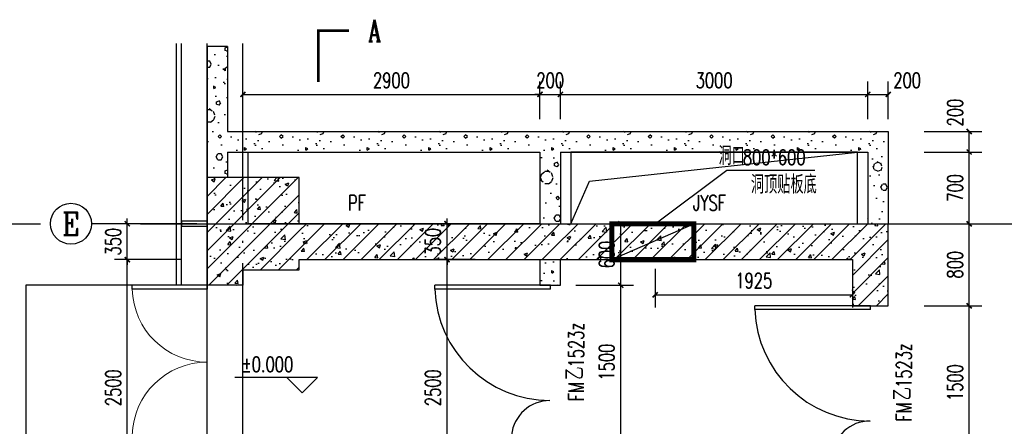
# Model space of a CAD drawing. Extents: x 797781 to 1255204, y 21234 to 1024248.
# Tile 775 of 1056: x 1166793 to 1176406, y 513543 to 517510. Entities that reach past the tile are written whole.
import ezdxf
from ezdxf.enums import TextEntityAlignment as Align

# ---------------------------------------------------------------- set-up
doc = ezdxf.new("R2010")
doc.units = 0
doc.header["$LTSCALE"] = 1000
doc.header["$MEASUREMENT"] = 0
doc.linetypes.add('230303生产综合楼-平面图_t8$0$DOTE', pattern=[2.42, 2, -0.2, 0.02, -0.2])
for name, color, linetype in [('230303生产综合楼-平面图_t8$0$3T_WOOD', 21, 'Continuous'), ('230303生产综合楼-平面图_t8$0$AXIS', 3, 'Continuous'), ('230303生产综合楼-平面图_t8$0$AXIS_TEXT', 7, 'Continuous'), ('230303生产综合楼-平面图_t8$0$COLUMN', 40, 'Continuous'), ('230303生产综合楼-平面图_t8$0$CURTWALL', 4, 'Continuous'), ('230303生产综合楼-平面图_t8$0$DIM_ELEV', 3, 'Continuous'), ('230303生产综合楼-平面图_t8$0$DIM_LEAD', 3, 'Continuous'), ('230303生产综合楼-平面图_t8$0$DIM_SYMB', 3, 'Continuous'), ('230303生产综合楼-平面图_t8$0$DOOR_FIRE', 4, 'Continuous'), ('230303生产综合楼-平面图_t8$0$DOOR_FIRE_TEXT', 7, 'Continuous'), ('230303生产综合楼-平面图_t8$0$DOTE', 1, '230303生产综合楼-平面图_t8$0$DOTE'), ('230303生产综合楼-平面图_t8$0$H-楼板留洞', 6, 'Continuous'), ('230303生产综合楼-平面图_t8$0$PUB_DIM', 3, 'Continuous'), ('230303生产综合楼-平面图_t8$0$PUB_HATCH', 8, 'Continuous'), ('230303生产综合楼-平面图_t8$0$PUB_TEXT', 7, 'Continuous'), ('230303生产综合楼-平面图_t8$0$WALL', 40, 'Continuous'), ('230303生产综合楼-平面图_t8$0$WINDOW', 4, 'Continuous'), ('230303生产综合楼-平面图_t8$0$条件', 7, 'Continuous'), ('230303生产综合楼-平面图_t8$0$板洞', 6, 'Continuous'), ('230303生产综合楼-平面图_t8$0$水管', 4, 'Continuous'), ('230303生产综合楼-平面图_t8$0$通风', 7, 'Continuous'), ('AXIS_TEXT', 7, 'Continuous')]:
    doc.layers.add(name, color=color, linetype=linetype)
doc.styles.add('230303生产综合楼-平面图_t8$0$_TCH_AXIS', font='COMPLEX', dxfattribs={"bigfont": 'GBCBIG'})
doc.styles.add('230303生产综合楼-平面图_t8$0$_TCH_DIM', font='SIMPLEX', dxfattribs={"bigfont": 'GBCBIG'})
doc.styles.add('230303生产综合楼-平面图_T8$0$_TCH_DIM_T3', font='SIMPLEX', dxfattribs={"width": 0.705882, "bigfont": 'GBCBIG'})
doc.styles.add('230303生产综合楼-平面图_t8$0$_TCH_LABEL', font='COMPLEX', dxfattribs={"bigfont": 'GBCBIG'})
doc.styles.add('230303生产综合楼-平面图_t8$0$_TCH_WINDOW', font='SIMPLEX', dxfattribs={"height": 3.5, "bigfont": 'GBCBIG'})
doc.styles.add('COMPLEX', font='COMPLEX')
doc.dimstyles.new('230303生产综合楼-平面图_T8$0$_TCH_ARCH&&50', dxfattribs={"dimtxt": 148.75, "dimasz": 50, "dimexe": 125, "dimexo": 150, "dimgap": 63.125, "dimtad": 1, "dimdec": 0, "dimzin": 0, "dimdsep": 46, "dimtxsty": '230303生产综合楼-平面图_T8$0$_TCH_DIM_T3', "dimblk": '230303生产综合楼-平面图_t8$0$_ArchTick', "dimcen": 0.09, "dimclrt": 7, "dimazin": 2, "dimtfac": 1, "dimtdec": 0, "dimtix": 1, "dimtmove": 2, "dimatfit": 3, "dimfxl": 1, "dimtolj": 1, "dimtzin": 0, "dimarcsym": 0})
pattern_1 = [(0, (177, -183), (300, 600), [0, -600]), (0, (-174, -264), (300, 600), [0, -600]), (0, (21, -270), (300, 600), [0, -600]), (0, (234, -93), (300, 600), [0, -600]), (0, (-15, -300), (300, 600), [0, -600]), (0, (294, 285), (300, 600), [0, -600]), (0, (111, 237), (300, 600), [0, -600]), (0, (207, 162), (300, 600), [0, -600]), (0, (-282, 150), (300, 600), [0, -600]), (0, (12, 123), (300, 600), [0, -600]), (0, (-102, -30), (300, 600), [0, -600]), (0, (-96, -255), (300, 600), [0, -600]), (0, (129, -279), (300, 600), [0, -600]), (0, (294, -15), (300, 600), [0, -600]), (0, (-267, -108), (300, 600), [0, -600]), (0, (-216, -6), (300, 600), [0, -600]), (0, (18, -48), (300, 600), [0, -600]), (0, (-66, -135), (300, 600), [0, -600]), (0, (-114, 63), (300, 600), [0, -600]), (0, (-39, 288), (300, 600), [0, -600]), (0, (-243, -234), (300, 600), [0, -600]), (0, (87, 165), (300, 600), [0, -600]), (0, (-192, 174), (300, 600), [0, -600]), (0, (-240, 252), (300, 600), [0, -600]), (130.601294, (257.143, 97.143), (-1499.9999834, 1800.0000079), [26.34155, -11037.111]), (18.434949, (214.29, 108.57), (1499.9999945, 599.9999956), [27.10524, -3767.6279]), (90, (214.3, 82.86), (300, 600), [25.71428, -1174.28565]), (161.565051, (240, 74.29), (-1500.0000076, 599.999955), [27.10524, -3767.6279]), (53.130102, (240, 74.29), (300.000001, 600), [28.57143, -2971.4285]), (135, (262.86, -231.43), (-300.000036, 599.99996), [24.24366, -1672.8126]), (45, (228.57, -231.43), (299.999998, 599.999998), [24.24366, -1672.8126]), (135, (245.71, -248.57), (-300.000036, 599.99996), [24.24366, -1672.8126]), (45, (245.71, -248.57), (299.999998, 599.999998), [24.24366, -1672.8126]), (116.56505, (-25.7, 171.43), (-5e-05, 1199.99997), [31.94383, -638.8765]), (180, (-40, 200), (-300, 600), [34.28572, -565.71425]), (63.43495, (-88.57, 171.43), (3e-06, 1200), [31.94383, -638.8765]), (116.56505, (-74.3, 142.86), (-5e-05, 1199.99997), [31.94383, -638.8765]), (0, (-74.3, 142.86), (300, 600), [34.28572, -565.71425]), (63.43495, (-40, 142.86), (3e-06, 1200), [31.94383, -638.8765]), (107.102728, (200, -31.429), (-899.9999656, 3000.00000484), [38.86135, -16282.9025]), (143.972626, (188.57, 5.714), (-5699.9999277, 4199.9999952), [38.86135, -8122.02]), (180, (157.14, 28.6), (-300, 600), [37.14286, -562.8571]), (36.0273733, (88.57, 5.714), (5699.9999579, 4199.9999547), [38.86135, -8122.02]), (71.565051, (77.14, -28.57), (900.0000046, 2999.999995), [36.14032, -3758.5928]), (107.102728, (88.571, -65.714), (-899.9999656, 3000.00000484), [38.86135, -16282.9025]), (143.972626, (120, -88.57), (-5699.9999277, 4199.9999952), [38.86135, -8122.02]), (0, (120, -88.6), (300, 600), [37.14286, -562.8571]), (36.0273733, (157.143, -88.57), (5699.9999579, 4199.9999547), [38.86135, -8122.02]), (71.565051, (188.57, -65.71), (900.0000046, 2999.999995), [36.14032, -3758.5928]), (150.255118, (205.714, 248.57), (-900.000002, 599.9999926), [23.03502, -4814.3196]), (90, (185.7, 237.14), (300, 600), [22.85714, -1177.14275]), (29.744881, (185.714, 237.14), (900.0000005, 599.999997), [23.03502, -4814.3196]), (116.56505, (65.7, -177.14), (-5e-05, 1199.99997), [31.94383, -638.8765]), (168.690067, (51.43, -148.57), (-2700.000002, 599.999985), [29.13725, -6089.6855]), (41.185925, (0, -162.857), (7499.99995456, 6599.9999423), [30.37184, -12725.802]), (90, (0, -191.43), (300, 600), [28.57143, -1171.4285]), (138.814074, (22.857, -211.429), (-7499.9998667, 6600.00004204), [30.37184, -12725.802]), (16.6992442, (22.857, -211.429), (9899.9999255, 2999.9999686), [29.82945, -12498.5375]), (60.945396, (51.43, -202.857), (299.9999992, 599.9999947), [29.41609, -12325.3395]), (109.983106, (-185.714, 74.286), (-1500.00000565, 4199.9999889), [33.442, -14012.1975]), (155.556045, (-197.143, 105.714), (-3900.00001487, 1799.9999626), [34.52299, -14465.1315]), (24.4439547, (-260, 105.714), (3900.00000195, 1799.99999134), [34.52299, -14465.1315]), (70.0168934, (-271.429, 74.286), (1500.0000045, 4199.9999896), [33.442, -14012.1975]), (109.983106, (-260, 42.857), (-1500.00000565, 4199.9999889), [33.442, -14012.1975]), (160.016893, (-228.57, 31.43), (-1500.0000009, 599.9999727), [33.442, -6989.3775]), (19.9831065, (-228.57, 31.43), (1499.9999918, 599.999999), [33.442, -6989.3775]), (70.0168934, (-197.143, 42.857), (1500.0000045, 4199.9999896), [33.442, -14012.1975]), (122.005383, (37.14, 20), (-300.0000403, 599.9999694), [26.95423, -5633.434]), (18.434949, (-2.86, 34.29), (1499.9999945, 599.9999956), [27.10524, -3767.6279]), (90, (-2.86, 8.57), (300, 600), [25.71428, -1174.28565]), (161.565051, (22.86, 0), (-1500.0000076, 599.999955), [27.10524, -3767.6279]), (54.4623222, (22.857, 0), (2099.999997, 2999.9999955), [24.57807, -10298.2115]), (116.56505, (-137.14, -125.7), (-5e-05, 1199.99997), [31.94383, -638.8765]), (180, (-151.4, -97.14), (-300, 600), [31.42857, -568.5714]), (59.0362434, (-200, -125.714), (300.000001, 599.999997), [33.31973, -6963.822]), (120.963756, (-182.857, -154.286), (-300.000041, 599.9999724), [33.31973, -6963.822]), (0, (-182.86, -154.3), (300, 600), [31.42857, -568.5714]), (63.43495, (-151.43, -154.3), (3e-06, 1200), [31.94383, -638.8765])]
pattern_2 = [(45, (0, 0), (-88.388348, 88.388348), []), (50, (0, 0), (358.63009, -31.37607), [37.5, -412.5]), (355, (0, 0), (-69.37567, 376.09607), [30, -330]), (100.4514, (29.9, -2.6), (289.25469, 344.71977), [31.8701, -350.57106]), (46.1842, (0, 100), (533.62052, -82.7595), [56.25, -618.75]), (96.6356, (44.47, 93.1), (467.33135, 487.05894), [47.80514, -525.8565]), (351.1842, (0, 100), (467.33097, 487.0593), [45, -495]), (21, (50, 75), (298.453526, -201.309445), [37.5, -412.5]), (326, (50, 75), (121.65767, 362.57502), [30, -330]), (71.4514, (74.87, 58.22), (420.11131, 161.26525), [31.8701, -350.57106]), (37.5, (0, 0), (6.079928, 166.446927), [0, -326, 0, -335, 0, -331.25]), (7.5, (0, 0), (131.534769, 197.205856), [0, -191, 0, -318.5, 0, -126.25]), (327.5, (-111.5, 0), (266.911218, -11.277436), [0, -125, 0, -390, 0, -517.5]), (317.5, (-161.5, 0), (291.593085, 50.05249), [0, -162.5, 0, -259, 0, -367.5])]

# ---------------------------------------------------------------- blocks, each defined once
blk = doc.blocks.new('230303生产综合楼-平面图_t8$0$212')
at = {"layer": '230303生产综合楼-平面图_t8$0$3T_WOOD'}
for points in [[(593636.3, -21428.8), (593636.3, -21478.8), (593886.3, -21478.8), (593886.3, -21428.8)], [(593636.3, -23528.8), (593636.3, -23578.8), (593886.3, -23578.8), (593886.3, -23528.8)], [(593636.3, -25628.8), (593636.3, -25678.8), (593886.3, -25678.8), (593886.3, -25628.8)], [(593636.3, -27728.8), (593636.3, -27778.8), (593886.3, -27778.8), (593886.3, -27728.8)], [(593636.3, -29828.8), (593636.3, -29878.8), (593886.3, -29878.8), (593886.3, -29828.8)]]:
    blk.add_lwpolyline(points, close=True, dxfattribs=at)
for points in [[(593636.3, -21453.8), (593586.3, -21453.8)], [(593636.3, -21453.8), (593586.3, -21453.8)], [(593636.3, -23553.8), (593586.3, -23553.8)], [(593636.3, -23553.8), (593586.3, -23553.8)], [(593636.3, -25653.8), (593586.3, -25653.8)], [(593636.3, -25653.8), (593586.3, -25653.8)], [(593636.3, -27753.8), (593586.3, -27753.8)], [(593636.3, -29853.8), (593586.3, -29853.8)], [(593636.3, -29853.8), (593586.3, -29853.8)]]:
    blk.add_lwpolyline(points, dxfattribs=at)
blk = doc.blocks.new('230303生产综合楼-平面图_t8$0$_ArchTick')
at = {"color": 0, "linetype": 'ByBlock', "const_width": 0.3}
blk.add_lwpolyline([(-0.5, -0.5), (0.5, 0.5)], dxfattribs=at)
blk = doc.blocks.new('*D3342')
at = {"layer": '230303生产综合楼-平面图_t8$0$PUB_DIM', "color": 0, "lineweight": -2, "transparency": 16777216}
for p, q in [((1172997.4, 515079.5), (1172997.4, 514701.2)), ((1174922.7, 515079.5), (1174922.7, 514701.2)), ((1172997.4, 514826.2), (1174922.7, 514826.2))]:
    blk.add_line(p, q, dxfattribs=at)
at = {"layer": 'Defpoints', "color": 0, "transparency": 16777216}
for p in [(1172997.4, 515229.5), (1174922.7, 515229.5), (1174922.7, 514826.2)]:
    blk.add_point(p, dxfattribs=at)
at = {"layer": '230303生产综合楼-平面图_t8$0$PUB_DIM', "color": 0, "lineweight": -2, "transparency": 16777216, "xscale": 50, "yscale": 50, "zscale": 50, "rotation": 180}
blk.add_blockref('230303生产综合楼-平面图_t8$0$_ArchTick', (1172997.4, 514826.2), dxfattribs=at)
at = {"layer": '230303生产综合楼-平面图_t8$0$PUB_DIM', "color": 0, "lineweight": -2, "transparency": 16777216, "xscale": 50, "yscale": 50, "zscale": 50}
blk.add_blockref('230303生产综合楼-平面图_t8$0$_ArchTick', (1174922.7, 514826.2), dxfattribs=at)
at = {"layer": '230303生产综合楼-平面图_t8$0$PUB_DIM', "color": 7, "transparency": 16777216, "insert": (1173960, 514963.7), "char_height": 148.75, "attachment_point": 5, "style": '230303生产综合楼-平面图_T8$0$_TCH_DIM_T3'}
blk.add_mtext('\\A1;1925', dxfattribs=at)
blk = doc.blocks.new('*D3406')
at = {"layer": '230303生产综合楼-平面图_t8$0$PUB_DIM', "color": 0, "lineweight": -2, "transparency": 16777216}
for p, q in [((1175072.7, 516539.7), (1175072.7, 516905.9)), ((1175272.7, 516539.7), (1175272.7, 516905.9)), ((1175072.7, 516780.9), (1175272.7, 516780.9))]:
    blk.add_line(p, q, dxfattribs=at)
at = {"layer": 'Defpoints', "color": 0, "transparency": 16777216}
for p in [(1175272.7, 516780.9), (1175072.7, 516389.7), (1175272.7, 516389.7)]:
    blk.add_point(p, dxfattribs=at)
at = {"layer": '230303生产综合楼-平面图_t8$0$PUB_DIM', "color": 0, "lineweight": -2, "transparency": 16777216, "xscale": 50, "yscale": 50, "zscale": 50, "rotation": 180}
blk.add_blockref('230303生产综合楼-平面图_t8$0$_ArchTick', (1175072.7, 516780.9), dxfattribs=at)
at = {"layer": '230303生产综合楼-平面图_t8$0$PUB_DIM', "color": 0, "lineweight": -2, "transparency": 16777216, "xscale": 50, "yscale": 50, "zscale": 50}
blk.add_blockref('230303生产综合楼-平面图_t8$0$_ArchTick', (1175272.7, 516780.9), dxfattribs=at)
at = {"layer": '230303生产综合楼-平面图_t8$0$PUB_DIM', "color": 7, "transparency": 16777216, "insert": (1175457.7, 516918.4), "char_height": 148.75, "attachment_point": 5, "style": '230303生产综合楼-平面图_T8$0$_TCH_DIM_T3'}
blk.add_mtext('\\A1;200', dxfattribs=at)
blk = doc.blocks.new('*D3407')
at = {"layer": '230303生产综合楼-平面图_t8$0$PUB_DIM', "color": 0, "lineweight": -2, "transparency": 16777216}
for p, q in [((1172072.7, 516539.7), (1172072.7, 516905.9)), ((1175072.7, 516539.7), (1175072.7, 516905.9)), ((1172072.7, 516780.9), (1175072.7, 516780.9))]:
    blk.add_line(p, q, dxfattribs=at)
at = {"layer": 'Defpoints', "color": 0, "transparency": 16777216}
for p in [(1175072.7, 516780.9), (1172072.7, 516389.7), (1175072.7, 516389.7)]:
    blk.add_point(p, dxfattribs=at)
at = {"layer": '230303生产综合楼-平面图_t8$0$PUB_DIM', "color": 0, "lineweight": -2, "transparency": 16777216, "xscale": 50, "yscale": 50, "zscale": 50, "rotation": 180}
blk.add_blockref('230303生产综合楼-平面图_t8$0$_ArchTick', (1172072.7, 516780.9), dxfattribs=at)
at = {"layer": '230303生产综合楼-平面图_t8$0$PUB_DIM', "color": 0, "lineweight": -2, "transparency": 16777216, "xscale": 50, "yscale": 50, "zscale": 50}
blk.add_blockref('230303生产综合楼-平面图_t8$0$_ArchTick', (1175072.7, 516780.9), dxfattribs=at)
at = {"layer": '230303生产综合楼-平面图_t8$0$PUB_DIM', "color": 7, "transparency": 16777216, "insert": (1173572.7, 516918.4), "char_height": 148.75, "attachment_point": 5, "style": '230303生产综合楼-平面图_T8$0$_TCH_DIM_T3'}
blk.add_mtext('\\A1;3000', dxfattribs=at)
blk = doc.blocks.new('*D3408')
at = {"layer": '230303生产综合楼-平面图_t8$0$PUB_DIM', "color": 0, "lineweight": -2, "transparency": 16777216}
for p, q in [((1171872.7, 516539.7), (1171872.7, 516905.9)), ((1172072.7, 516539.7), (1172072.7, 516905.9)), ((1171872.7, 516780.9), (1171822.7, 516780.9)), ((1171872.7, 516780.9), (1172072.7, 516780.9)), ((1172072.7, 516780.9), (1172122.7, 516780.9))]:
    blk.add_line(p, q, dxfattribs=at)
at = {"layer": 'Defpoints', "color": 0, "transparency": 16777216}
for p in [(1172072.7, 516780.9), (1171872.7, 516389.7), (1172072.7, 516389.7)]:
    blk.add_point(p, dxfattribs=at)
at = {"layer": '230303生产综合楼-平面图_t8$0$PUB_DIM', "color": 0, "lineweight": -2, "transparency": 16777216, "xscale": 50, "yscale": 50, "zscale": 50}
blk.add_blockref('230303生产综合楼-平面图_t8$0$_ArchTick', (1171872.7, 516780.9), dxfattribs=at)
at = {"layer": '230303生产综合楼-平面图_t8$0$PUB_DIM', "color": 0, "lineweight": -2, "transparency": 16777216, "xscale": 50, "yscale": 50, "zscale": 50, "rotation": 180}
blk.add_blockref('230303生产综合楼-平面图_t8$0$_ArchTick', (1172072.7, 516780.9), dxfattribs=at)
at = {"layer": '230303生产综合楼-平面图_t8$0$PUB_DIM', "color": 7, "transparency": 16777216, "insert": (1171972.7, 516918.4), "char_height": 148.75, "attachment_point": 5, "style": '230303生产综合楼-平面图_T8$0$_TCH_DIM_T3'}
blk.add_mtext('\\A1;200', dxfattribs=at)
blk = doc.blocks.new('*D3409')
at = {"layer": '230303生产综合楼-平面图_t8$0$PUB_DIM', "color": 0, "lineweight": -2, "transparency": 16777216}
for p, q in [((1168972.7, 516539.7), (1168972.7, 516905.9)), ((1171872.7, 516539.7), (1171872.7, 516905.9)), ((1168972.7, 516780.9), (1171872.7, 516780.9))]:
    blk.add_line(p, q, dxfattribs=at)
at = {"layer": 'Defpoints', "color": 0, "transparency": 16777216}
for p in [(1171872.7, 516780.9), (1168972.7, 516389.7), (1171872.7, 516389.7)]:
    blk.add_point(p, dxfattribs=at)
at = {"layer": '230303生产综合楼-平面图_t8$0$PUB_DIM', "color": 0, "lineweight": -2, "transparency": 16777216, "xscale": 50, "yscale": 50, "zscale": 50, "rotation": 180}
blk.add_blockref('230303生产综合楼-平面图_t8$0$_ArchTick', (1168972.7, 516780.9), dxfattribs=at)
at = {"layer": '230303生产综合楼-平面图_t8$0$PUB_DIM', "color": 0, "lineweight": -2, "transparency": 16777216, "xscale": 50, "yscale": 50, "zscale": 50}
blk.add_blockref('230303生产综合楼-平面图_t8$0$_ArchTick', (1171872.7, 516780.9), dxfattribs=at)
at = {"layer": '230303生产综合楼-平面图_t8$0$PUB_DIM', "color": 7, "transparency": 16777216, "insert": (1170422.7, 516918.4), "char_height": 148.75, "attachment_point": 5, "style": '230303生产综合楼-平面图_T8$0$_TCH_DIM_T3'}
blk.add_mtext('\\A1;2900', dxfattribs=at)
blk = doc.blocks.new('*D4387')
at = {"layer": '230303生产综合楼-平面图_t8$0$PUB_DIM', "color": 0, "lineweight": -2, "transparency": 16777216}
for p, q in [((1175623.7, 514719), (1176187.6, 514719)), ((1176062.6, 513219), (1176062.6, 514719)), ((1175623.7, 513219), (1176187.6, 513219))]:
    blk.add_line(p, q, dxfattribs=at)
at = {"layer": 'Defpoints', "color": 0, "transparency": 16777216}
for p in [(1175473.7, 514719), (1176062.6, 514719), (1175473.7, 513219)]:
    blk.add_point(p, dxfattribs=at)
at = {"layer": '230303生产综合楼-平面图_t8$0$PUB_DIM', "color": 0, "lineweight": -2, "transparency": 16777216, "xscale": 50, "yscale": 50, "zscale": 50}
for p, rotation in [((1176062.6, 514719), 90), ((1176062.6, 513219), 270)]:
    blk.add_blockref('230303生产综合楼-平面图_t8$0$_ArchTick', p, dxfattribs=dict(at, rotation=rotation))
at = {"layer": '230303生产综合楼-平面图_t8$0$PUB_DIM', "color": 7, "transparency": 16777216, "insert": (1175925.1, 513969), "char_height": 148.75, "attachment_point": 5, "rotation": 90, "style": '230303生产综合楼-平面图_T8$0$_TCH_DIM_T3'}
blk.add_mtext('\\A1;1500', dxfattribs=at)
blk = doc.blocks.new('*D4388')
at = {"layer": '230303生产综合楼-平面图_t8$0$PUB_DIM', "color": 0, "lineweight": -2, "transparency": 16777216}
for p, q in [((1175623.7, 515519), (1176187.6, 515519)), ((1176062.6, 514719), (1176062.6, 515519)), ((1175623.7, 514719), (1176187.6, 514719))]:
    blk.add_line(p, q, dxfattribs=at)
at = {"layer": 'Defpoints', "color": 0, "transparency": 16777216}
for p in [(1175473.7, 515519), (1176062.6, 515519), (1175473.7, 514719)]:
    blk.add_point(p, dxfattribs=at)
at = {"layer": '230303生产综合楼-平面图_t8$0$PUB_DIM', "color": 0, "lineweight": -2, "transparency": 16777216, "xscale": 50, "yscale": 50, "zscale": 50}
for p, rotation in [((1176062.6, 515519), 90), ((1176062.6, 514719), 270)]:
    blk.add_blockref('230303生产综合楼-平面图_t8$0$_ArchTick', p, dxfattribs=dict(at, rotation=rotation))
at = {"layer": '230303生产综合楼-平面图_t8$0$PUB_DIM', "color": 7, "transparency": 16777216, "insert": (1175925.1, 515119), "char_height": 148.75, "attachment_point": 5, "rotation": 90, "style": '230303生产综合楼-平面图_T8$0$_TCH_DIM_T3'}
blk.add_mtext('\\A1;800', dxfattribs=at)
blk = doc.blocks.new('*D4389')
at = {"layer": '230303生产综合楼-平面图_t8$0$PUB_DIM', "color": 0, "lineweight": -2, "transparency": 16777216}
for p, q in [((1175623.7, 516219), (1176187.6, 516219)), ((1176062.6, 515519), (1176062.6, 516219)), ((1175623.7, 515519), (1176187.6, 515519))]:
    blk.add_line(p, q, dxfattribs=at)
at = {"layer": 'Defpoints', "color": 0, "transparency": 16777216}
for p in [(1175473.7, 516219), (1176062.6, 516219), (1175473.7, 515519)]:
    blk.add_point(p, dxfattribs=at)
at = {"layer": '230303生产综合楼-平面图_t8$0$PUB_DIM', "color": 0, "lineweight": -2, "transparency": 16777216, "xscale": 50, "yscale": 50, "zscale": 50}
for p, rotation in [((1176062.6, 516219), 90), ((1176062.6, 515519), 270)]:
    blk.add_blockref('230303生产综合楼-平面图_t8$0$_ArchTick', p, dxfattribs=dict(at, rotation=rotation))
at = {"layer": '230303生产综合楼-平面图_t8$0$PUB_DIM', "color": 7, "transparency": 16777216, "insert": (1175925.1, 515869), "char_height": 148.75, "attachment_point": 5, "rotation": 90, "style": '230303生产综合楼-平面图_T8$0$_TCH_DIM_T3'}
blk.add_mtext('\\A1;700', dxfattribs=at)
blk = doc.blocks.new('*D4390')
at = {"layer": '230303生产综合楼-平面图_t8$0$PUB_DIM', "color": 0, "lineweight": -2, "transparency": 16777216}
for p, q in [((1175623.7, 516419), (1176187.6, 516419)), ((1176062.6, 516219), (1176062.6, 516419)), ((1175623.7, 516219), (1176187.6, 516219))]:
    blk.add_line(p, q, dxfattribs=at)
at = {"layer": 'Defpoints', "color": 0, "transparency": 16777216}
for p in [(1175473.7, 516419), (1176062.6, 516419), (1175473.7, 516219)]:
    blk.add_point(p, dxfattribs=at)
at = {"layer": '230303生产综合楼-平面图_t8$0$PUB_DIM', "color": 0, "lineweight": -2, "transparency": 16777216, "xscale": 50, "yscale": 50, "zscale": 50}
for p, rotation in [((1176062.6, 516419), 90), ((1176062.6, 516219), 270)]:
    blk.add_blockref('230303生产综合楼-平面图_t8$0$_ArchTick', p, dxfattribs=dict(at, rotation=rotation))
at = {"layer": '230303生产综合楼-平面图_t8$0$PUB_DIM', "color": 7, "transparency": 16777216, "insert": (1175925.1, 516604), "char_height": 148.75, "attachment_point": 5, "rotation": 90, "style": '230303生产综合楼-平面图_T8$0$_TCH_DIM_T3'}
blk.add_mtext('\\A1;200', dxfattribs=at)
blk = doc.blocks.new('*D4391')
at = {"layer": '230303生产综合楼-平面图_t8$0$PUB_DIM', "color": 0, "lineweight": -2, "transparency": 16777216}
for p, q in [((1172222.7, 514919), (1172786.6, 514919)), ((1172661.6, 513419), (1172661.6, 514919)), ((1172222.7, 513419), (1172786.6, 513419))]:
    blk.add_line(p, q, dxfattribs=at)
at = {"layer": 'Defpoints', "color": 0, "transparency": 16777216}
for p in [(1172072.7, 514919), (1172661.6, 514919), (1172072.7, 513419)]:
    blk.add_point(p, dxfattribs=at)
at = {"layer": '230303生产综合楼-平面图_t8$0$PUB_DIM', "color": 0, "lineweight": -2, "transparency": 16777216, "xscale": 50, "yscale": 50, "zscale": 50}
for p, rotation in [((1172661.6, 514919), 90), ((1172661.6, 513419), 270)]:
    blk.add_blockref('230303生产综合楼-平面图_t8$0$_ArchTick', p, dxfattribs=dict(at, rotation=rotation))
at = {"layer": '230303生产综合楼-平面图_t8$0$PUB_DIM', "color": 7, "transparency": 16777216, "insert": (1172524.1, 514169), "char_height": 148.75, "attachment_point": 5, "rotation": 90, "style": '230303生产综合楼-平面图_T8$0$_TCH_DIM_T3'}
blk.add_mtext('\\A1;1500', dxfattribs=at)
blk = doc.blocks.new('*D4392')
at = {"layer": '230303生产综合楼-平面图_t8$0$PUB_DIM', "color": 0, "lineweight": -2, "transparency": 16777216}
for p, q in [((1172222.7, 515519), (1172786.6, 515519)), ((1172661.6, 514919), (1172661.6, 515519)), ((1172222.7, 514919), (1172786.6, 514919))]:
    blk.add_line(p, q, dxfattribs=at)
at = {"layer": 'Defpoints', "color": 0, "transparency": 16777216}
for p in [(1172072.7, 515519), (1172661.6, 515519), (1172072.7, 514919)]:
    blk.add_point(p, dxfattribs=at)
at = {"layer": '230303生产综合楼-平面图_t8$0$PUB_DIM', "color": 0, "lineweight": -2, "transparency": 16777216, "xscale": 50, "yscale": 50, "zscale": 50}
for p, rotation in [((1172661.6, 515519), 90), ((1172661.6, 514919), 270)]:
    blk.add_blockref('230303生产综合楼-平面图_t8$0$_ArchTick', p, dxfattribs=dict(at, rotation=rotation))
at = {"layer": '230303生产综合楼-平面图_t8$0$PUB_DIM', "color": 7, "transparency": 16777216, "insert": (1172524.1, 515219), "char_height": 148.75, "attachment_point": 5, "rotation": 90, "style": '230303生产综合楼-平面图_T8$0$_TCH_DIM_T3'}
blk.add_mtext('\\A1;600', dxfattribs=at)
blk = doc.blocks.new('*D4396')
at = {"layer": '230303生产综合楼-平面图_t8$0$PUB_DIM', "color": 0, "lineweight": -2, "transparency": 16777216}
for p, q in [((1170965.2, 515519), (1170965.2, 515569)), ((1171241.5, 515519), (1170840.2, 515519)), ((1170965.2, 515169), (1170965.2, 515519)), ((1171241.5, 515169), (1170840.2, 515169)), ((1170965.2, 515169), (1170965.2, 515119))]:
    blk.add_line(p, q, dxfattribs=at)
at = {"layer": 'Defpoints', "color": 0, "transparency": 16777216}
for p in [(1170965.2, 515519), (1171391.5, 515519), (1171391.5, 515169)]:
    blk.add_point(p, dxfattribs=at)
at = {"layer": '230303生产综合楼-平面图_t8$0$PUB_DIM', "color": 0, "lineweight": -2, "transparency": 16777216, "xscale": 50, "yscale": 50, "zscale": 50}
for p, rotation in [((1170965.2, 515519), 270), ((1170965.2, 515169), 90)]:
    blk.add_blockref('230303生产综合楼-平面图_t8$0$_ArchTick', p, dxfattribs=dict(at, rotation=rotation))
at = {"layer": '230303生产综合楼-平面图_t8$0$PUB_DIM', "color": 7, "transparency": 16777216, "insert": (1170827.7, 515344), "char_height": 148.75, "attachment_point": 5, "rotation": 90, "style": '230303生产综合楼-平面图_T8$0$_TCH_DIM_T3'}
blk.add_mtext('\\A1;350', dxfattribs=at)
blk = doc.blocks.new('*D4397')
at = {"layer": '230303生产综合楼-平面图_t8$0$PUB_DIM', "color": 0, "lineweight": -2, "transparency": 16777216}
for p, q in [((1171241.5, 515169), (1170840.2, 515169)), ((1170965.2, 512669), (1170965.2, 515169)), ((1171241.5, 512669), (1170840.2, 512669))]:
    blk.add_line(p, q, dxfattribs=at)
at = {"layer": 'Defpoints', "color": 0, "transparency": 16777216}
for p in [(1170965.2, 515169), (1171391.5, 515169), (1171391.5, 512669)]:
    blk.add_point(p, dxfattribs=at)
at = {"layer": '230303生产综合楼-平面图_t8$0$PUB_DIM', "color": 0, "lineweight": -2, "transparency": 16777216, "xscale": 50, "yscale": 50, "zscale": 50}
for p, rotation in [((1170965.2, 515169), 90), ((1170965.2, 512669), 270)]:
    blk.add_blockref('230303生产综合楼-平面图_t8$0$_ArchTick', p, dxfattribs=dict(at, rotation=rotation))
at = {"layer": '230303生产综合楼-平面图_t8$0$PUB_DIM', "color": 7, "transparency": 16777216, "insert": (1170827.7, 513919), "char_height": 148.75, "attachment_point": 5, "rotation": 90, "style": '230303生产综合楼-平面图_T8$0$_TCH_DIM_T3'}
blk.add_mtext('\\A1;2500', dxfattribs=at)
blk = doc.blocks.new('*D4401')
at = {"layer": '230303生产综合楼-平面图_t8$0$AXIS', "color": 0, "lineweight": -2, "transparency": 16777216}
for p, q in [((1167843.8, 515519), (1167843.8, 515569)), ((1168372.7, 515519), (1167718.8, 515519)), ((1167843.8, 515169), (1167843.8, 515519)), ((1168372.7, 515169), (1167718.8, 515169)), ((1167843.8, 515169), (1167843.8, 515119))]:
    blk.add_line(p, q, dxfattribs=at)
at = {"layer": 'Defpoints', "color": 0, "transparency": 16777216}
for p in [(1167843.8, 515519), (1168522.7, 515519), (1168522.7, 515169)]:
    blk.add_point(p, dxfattribs=at)
at = {"layer": '230303生产综合楼-平面图_t8$0$AXIS', "color": 0, "lineweight": -2, "transparency": 16777216, "xscale": 50, "yscale": 50, "zscale": 50}
for p, rotation in [((1167843.8, 515519), 270), ((1167843.8, 515169), 90)]:
    blk.add_blockref('230303生产综合楼-平面图_t8$0$_ArchTick', p, dxfattribs=dict(at, rotation=rotation))
at = {"layer": '230303生产综合楼-平面图_t8$0$AXIS', "color": 7, "transparency": 16777216, "insert": (1167706.3, 515344), "char_height": 148.75, "attachment_point": 5, "rotation": 90, "style": '230303生产综合楼-平面图_T8$0$_TCH_DIM_T3'}
blk.add_mtext('\\A1;350', dxfattribs=at)
blk = doc.blocks.new('*D4402')
at = {"layer": '230303生产综合楼-平面图_t8$0$AXIS', "color": 0, "lineweight": -2, "transparency": 16777216}
for p, q in [((1168372.7, 515169), (1167718.8, 515169)), ((1167843.8, 512669), (1167843.8, 515169)), ((1168372.7, 512669), (1167718.8, 512669))]:
    blk.add_line(p, q, dxfattribs=at)
at = {"layer": 'Defpoints', "color": 0, "transparency": 16777216}
for p in [(1167843.8, 515169), (1168522.7, 515169), (1168522.7, 512669)]:
    blk.add_point(p, dxfattribs=at)
at = {"layer": '230303生产综合楼-平面图_t8$0$AXIS', "color": 0, "lineweight": -2, "transparency": 16777216, "xscale": 50, "yscale": 50, "zscale": 50}
for p, rotation in [((1167843.8, 515169), 90), ((1167843.8, 512669), 270)]:
    blk.add_blockref('230303生产综合楼-平面图_t8$0$_ArchTick', p, dxfattribs=dict(at, rotation=rotation))
at = {"layer": '230303生产综合楼-平面图_t8$0$AXIS', "color": 7, "transparency": 16777216, "insert": (1167706.3, 513919), "char_height": 148.75, "attachment_point": 5, "rotation": 90, "style": '230303生产综合楼-平面图_T8$0$_TCH_DIM_T3'}
blk.add_mtext('\\A1;2500', dxfattribs=at)
blk = doc.blocks.new('_AXISO')
blk.add_circle((0, 0), 0.5)
at = {"layer": 'AXIS_TEXT', "style": 'COMPLEX', "width": 1.041667}
blk.add_attdef('A', text='', height=0.56, dxfattribs=at).set_placement((-0.25, -0.28), (0.25, -0.28), align=Align.FIT)
blk = doc.blocks.new('230303生产综合楼-平面图_t8$0$$DorLib2D$00000225')
at = {"color": 0}
for p, q in [((0.475, -0.0014), (0.475, 0.7521)), ((0.475, 0.7521), (0.5, 0.7521)), ((0.5, -0.0014), (0.5, 0.7521)), ((-0.5, 0), (-0.5, 0.252)), ((-0.475, 0.252), (-0.5, 0.252)), ((-0.475, 0), (-0.475, 0.252)), ((-0.475, 0), (-0.5, 0)), ((0.475, -0.0014), (0.5, -0.0014))]:
    blk.add_line(p, q, dxfattribs=at)
for centre, radius, start, end in [((0.5046, -0.0019), 0.7546, 92.24927, 179.72377), ((-0.5008, 0.0026), 0.2508, 359.78987, 84.09744)]:
    blk.add_arc(centre, radius, start, end, dxfattribs=at)
blk = doc.blocks.new('230303生产综合楼-平面图_t8$0$$DorLib2D$00000002')
for p, q in [((-0.5, 0), (-0.5, 0.4875)), ((-0.475, 0.4875), (-0.5, 0.4875)), ((-0.475, 0), (-0.475, 0.4875)), ((0.475, 0), (0.475, 0.4875)), ((0.475, 0.4875), (0.5, 0.4875)), ((0.5, 0), (0.5, 0.4875)), ((-0.5, 0), (-0.475, 0)), ((0.5, 0), (0.475, 0))]:
    blk.add_line(p, q)
at = {"lineweight": 13}
for centre, start, end in [((-0.4875, 0), 0, 88.53072), ((0.4875, 0), 91.46928, 180)]:
    blk.add_arc(centre, 0.4875, start, end, dxfattribs=at)

msp = doc.modelspace()

# ---------------------------------------------------------------- hatches: boundary and pattern name
at = {"layer": '230303生产综合楼-平面图_t8$0$PUB_HATCH'}
h = msp.add_hatch(dxfattribs=at)
h.set_pattern_fill('加气混凝土', color=256, scale=50, style=0)
h.set_pattern_definition(pattern_1)
h.paths.add_polyline_path([(1168622.7, 517246.9), (1168622.7, 516319), (1168756, 516319), (1168822.7, 516419), (1168822.7, 517246.9)])
h = msp.add_hatch(dxfattribs=at)
h.set_pattern_fill('加气混凝土', color=256, scale=50, style=0)
h.set_pattern_definition(pattern_1)
h.paths.add_polyline_path([(1168756, 516319), (1168822.7, 516219), (1171872.7, 516219), (1171972.7, 516285.7), (1171972.7, 516419), (1168822.7, 516419)])
h = msp.add_hatch(dxfattribs=at)
h.set_pattern_fill('加气混凝土', color=256, scale=50, style=0)
h.set_pattern_definition(pattern_1)
h.paths.add_polyline_path([(1171972.7, 516285.7), (1172072.7, 516219), (1175072.7, 516219), (1175272.7, 516419), (1171972.7, 516419)])
h = msp.add_hatch(dxfattribs=at)
h.set_pattern_fill('加气混凝土', color=256, scale=50, style=0)
h.set_pattern_definition(pattern_1)
h.paths.add_polyline_path([(1175272.7, 516419), (1175072.7, 516219), (1175072.7, 515869), (1175272.7, 515869)])
h = msp.add_hatch(dxfattribs=at)
h.set_pattern_fill('加气混凝土', color=256, scale=50, style=0)
h.set_pattern_definition(pattern_1)
h.paths.add_polyline_path([(1168622.7, 515969), (1168822.7, 515969), (1168822.7, 516219), (1168756, 516319), (1168622.7, 516319)])
h = msp.add_hatch(dxfattribs=at)
h.set_pattern_fill('加气混凝土', color=256, scale=50, style=0)
h.set_pattern_definition(pattern_1)
h.paths.add_polyline_path([(1171972.7, 516285.7), (1171872.7, 516219), (1171872.7, 515519), (1172072.7, 515519), (1172072.7, 516219)])
h = msp.add_hatch(dxfattribs=at)
h.set_pattern_fill('钢筋混凝土', color=256, scale=50, style=0)
h.set_pattern_definition(pattern_2)
h.paths.add_polyline_path([(1168622.7, 515969), (1168622.7, 515069), (1169522.7, 515069), (1169522.7, 515969)])
h = msp.add_hatch(dxfattribs=at)
h.set_pattern_fill('加气混凝土', color=256, scale=50, style=0)
h.set_pattern_definition(pattern_1)
h.paths.add_polyline_path([(1175272.7, 515869), (1175072.7, 515869), (1175072.7, 515519), (1175272.7, 515519)])
h = msp.add_hatch(dxfattribs=at)
h.set_pattern_fill('钢筋混凝土', color=256, scale=50, style=0)
h.set_pattern_definition(pattern_2)
h.paths.add_polyline_path([(1169522.7, 515519), (1169522.7, 515169), (1171972.7, 515169), (1171972.7, 515519)])
h = msp.add_hatch(dxfattribs=at)
h.set_pattern_fill('钢筋混凝土', color=256, scale=50, style=0)
h.set_pattern_definition(pattern_2)
h.paths.add_polyline_path([(1171972.7, 515519), (1171972.7, 515169), (1174922.7, 515169), (1175272.7, 515519)])
h = msp.add_hatch(dxfattribs=at)
h.set_pattern_fill('钢筋混凝土', color=256, scale=50, style=0)
h.set_pattern_definition(pattern_2)
h.paths.add_polyline_path([(1174922.7, 515169), (1174922.7, 514719), (1175272.7, 514719), (1175272.7, 515519)])
h = msp.add_hatch(dxfattribs=at)
h.set_pattern_fill('加气混凝土', color=256, scale=50, style=0)
h.set_pattern_definition(pattern_1)
h.paths.add_polyline_path([(1171872.7, 515169), (1171872.7, 514919), (1172072.7, 514919), (1172072.7, 515169)])
h = msp.add_hatch(dxfattribs=at)
h.set_pattern_fill('钢筋混凝土', color=256, scale=50, style=0)
h.set_pattern_definition(pattern_2)
h.paths.add_polyline_path([(1168972.7, 515069), (1168622.7, 515069), (1168622.7, 514919), (1168972.7, 514919)])

# ---------------------------------------------------------------- linework, layer by layer
msp.add_lwpolyline([(1168622.7, 514919), (1166852.7, 514919), (1166852.7, 511319), (1168622.7, 511319)], close=True)
at = {"layer": '230303生产综合楼-平面图_t8$0$AXIS'}
msp.add_line((1168522.7, 515519), (1167493.8, 515519), dxfattribs=at)
at = {"layer": '230303生产综合楼-平面图_t8$0$COLUMN'}
for p, q in [((1168622.7, 515969), (1168622.7, 515069)), ((1169522.7, 515969), (1168622.7, 515969)), ((1169522.7, 515519), (1169522.7, 515969)), ((1169522.7, 515069), (1169522.7, 515169)), ((1168972.7, 515069), (1169522.7, 515069))]:
    msp.add_line(p, q, dxfattribs=at)
at = {"layer": '230303生产综合楼-平面图_t8$0$CURTWALL'}
for points in [[(1168322.7, 514919), (1168322.7, 517278.5)], [(1168372.7, 514919), (1168372.7, 517278.5)], [(1168622.7, 505873.9), (1168622.7, 517278.5)]]:
    msp.add_lwpolyline(points, dxfattribs=at)
at = {"layer": '230303生产综合楼-平面图_t8$0$DIM_ELEV'}
for p, q in [((1169702.1, 514020.4), (1168892.1, 514020.4)), ((1169552.1, 513870.4), (1169402.1, 514020.4)), ((1169552.1, 513870.4), (1169702.1, 514020.4))]:
    msp.add_line(p, q, dxfattribs=at)
at = {"layer": '230303生产综合楼-平面图_t8$0$DIM_LEAD'}
for p, q in [((1172997.7, 515519), (1173698.5, 516040.3)), ((1173698.5, 516040.3), (1174555.8, 516040.3))]:
    msp.add_line(p, q, dxfattribs=at)
at = {"layer": '230303生产综合楼-平面图_t8$0$DIM_SYMB', "const_width": 25}
msp.add_lwpolyline([(1170008.3, 517403.6), (1169708.3, 517403.6), (1169708.3, 516903.6)], dxfattribs=at)
at = {"layer": '230303生产综合楼-平面图_t8$0$DOTE'}
for p, q in [((1168972.7, 505873.9), (1168972.7, 517278.5)), ((1155840.7, 515519), (1166994.9, 515519)), ((1167972.7, 515519), (1176720.1, 515519))]:
    msp.add_line(p, q, dxfattribs=at)
at = {"layer": '230303生产综合楼-平面图_t8$0$H-楼板留洞'}
msp.add_lwpolyline([(1169022.7, 516219), (1171872.7, 516219), (1171872.7, 515519), (1169022.7, 515519)], close=True, dxfattribs=at)
at = {"layer": '230303生产综合楼-平面图_t8$0$WALL'}
for p, q in [((1168622.7, 517246.9), (1168622.7, 516319)), ((1168822.7, 517246.9), (1168622.7, 517246.9)), ((1168822.7, 517246.9), (1168822.7, 516419)), ((1168822.7, 516419), (1171972.7, 516419)), ((1171972.7, 516419), (1175272.7, 516419)), ((1175272.7, 516419), (1175272.7, 515869)), ((1168622.7, 516319), (1168622.7, 515969)), ((1168822.7, 516219), (1168822.7, 515969)), ((1168822.7, 516219), (1171872.7, 516219)), ((1171872.7, 516219), (1171872.7, 515519)), ((1172072.7, 516219), (1175072.7, 516219)), ((1172072.7, 516219), (1172072.7, 515519)), ((1175072.7, 516219), (1175072.7, 515869)), ((1175072.7, 515869), (1175072.7, 515519)), ((1175272.7, 515869), (1175272.7, 515519)), ((1175272.7, 515869), (1175272.7, 515869)), ((1175272.7, 515869), (1175272.7, 515669)), ((1175272.7, 515669), (1175272.7, 515669)), ((1169522.7, 515519), (1171972.7, 515519)), ((1171972.7, 515519), (1175272.7, 515519)), ((1175272.7, 514719), (1175272.7, 515519)), ((1169522.7, 515169), (1171972.7, 515169)), ((1171872.7, 515169), (1171872.7, 514919)), ((1171972.7, 515169), (1174922.7, 515169)), ((1172072.7, 514919), (1172072.7, 515169)), ((1174922.7, 515169), (1174922.7, 514719)), ((1168622.7, 515069), (1168622.7, 514919)), ((1168972.7, 515069), (1168972.7, 514919)), ((1168972.7, 514919), (1168622.7, 514919)), ((1171872.7, 514919), (1172072.7, 514919)), ((1174922.7, 514719), (1175272.7, 514719))]:
    msp.add_line(p, q, dxfattribs=at)
at = {"layer": '230303生产综合楼-平面图_t8$0$条件', "color": 1, "elevation": 3050}
msp.add_lwpolyline([(1172574.4, 515169), (1173374.4, 515519)], dxfattribs=at)
at = {"layer": '230303生产综合楼-平面图_t8$0$板洞'}
msp.add_lwpolyline([(1172172.7, 515519), (1174972.7, 515519), (1174972.7, 516219), (1172172.7, 516219)], close=True, dxfattribs=at)
msp.add_lwpolyline([(1172172.7, 515519), (1172354.8, 515934.5), (1174972.7, 516219)], dxfattribs=at)
at = {"layer": '230303生产综合楼-平面图_t8$0$水管'}
msp.add_line((1172072.7, 515519), (1175072.7, 515519), dxfattribs=at)
at = {"layer": '230303生产综合楼-平面图_t8$0$通风', "color": 1, "const_width": 50, "elevation": 3050}
msp.add_lwpolyline([(1172574.4, 515169), (1172574.4, 515519), (1173374.4, 515519), (1173374.4, 515169), (1172574.4, 515169)], dxfattribs=at)

# ---------------------------------------------------------------- block references
msp.add_blockref('230303生产综合楼-平面图_t8$0$212', (574736.3, 536972.8))
at = {"layer": '230303生产综合楼-平面图_t8$0$AXIS'}
ref = msp.add_blockref('_AXISO', (1167293.8, 515519), dxfattribs=dict(at, xscale=400, yscale=400, zscale=400))
ref.add_attrib('A', 'E', dxfattribs={"layer": '230303生产综合楼-平面图_t8$0$AXIS_TEXT', "ltscale": 2, "height": 222.7, "style": '230303生产综合楼-平面图_t8$0$_TCH_AXIS'}).set_placement((1167208.9, 515407.6), (1167378.6, 515407.6), align=Align.FIT)
at = {"layer": '230303生产综合楼-平面图_t8$0$DOOR_FIRE', "xscale": -1500, "yscale": -1500}
for p, zscale, rotation in [((1171972.7, 514169), 200, 269.999999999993), ((1175097.7, 513969), 350, 270.0000410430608)]:
    msp.add_blockref('230303生产综合楼-平面图_t8$0$$DorLib2D$00000225', p, dxfattribs=dict(at, zscale=zscale, rotation=rotation))
at = {"layer": '230303生产综合楼-平面图_t8$0$WINDOW', "xscale": 1500, "yscale": -1500, "zscale": 100, "rotation": 269.9999999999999}
msp.add_blockref('230303生产综合楼-平面图_t8$0$$DorLib2D$00000002', (1168622.7, 514169), dxfattribs=at)

# ---------------------------------------------------------------- texts
at = {"layer": '230303生产综合楼-平面图_t8$0$DOOR_FIRE_TEXT', "style": '230303生产综合楼-平面图_t8$0$_TCH_WINDOW', "width": 0.705882}
for s, rotation, p in [('1523z', 90, (1172300.1, 514116.1)), ('1523z', 90.00004, (1175500.1, 513916.1)), ('FM', 90, (1172300.1, 513786.9)), ('FM', 90.00004, (1175500.1, 513586.9))]:
    msp.add_text(s, height=148.75, rotation=rotation, dxfattribs=at).set_placement(p)
at = {"layer": '230303生产综合楼-平面图_t8$0$DOOR_FIRE_TEXT', "style": '230303生产综合楼-平面图_t8$0$_TCH_WINDOW'}
for rotation, p in [(90, (1172300.1, 513996.9)), (90.00004, (1175500.1, 513796.9))]:
    msp.add_text('乙', height=178.7, rotation=rotation, dxfattribs=at).set_placement(p)
at = {"layer": '230303生产综合楼-平面图_t8$0$PUB_TEXT', "width": 0.705882}
for s, height, style, p in [('A', 212.5, '230303生产综合楼-平面图_t8$0$_TCH_LABEL', (1170194, 517297.4)), ('800*600', 148.75, '230303生产综合楼-平面图_t8$0$_TCH_DIM', (1173853.3, 516092.8)), ('PF', 148.75, '230303生产综合楼-平面图_t8$0$_TCH_DIM', (1169998.6, 515647.7)), ('JYSF', 148.75, '230303生产综合楼-平面图_t8$0$_TCH_DIM', (1173365.9, 515647.7)), ('%%P0.000', 148.75, '230303生产综合楼-平面图_t8$0$_TCH_DIM', (1168959.6, 514072.9))]:
    msp.add_text(s, height=height, dxfattribs=dict(at, style=style)).set_placement(p)
at = {"layer": '230303生产综合楼-平面图_t8$0$PUB_TEXT', "style": '230303生产综合楼-平面图_t8$0$_TCH_DIM'}
for s, p in [('洞口', (1173615, 516092.8)), ('洞顶贴板底', (1173931.8, 515812.8))]:
    msp.add_text(s, height=178.72, dxfattribs=at).set_placement(p)

# ---------------------------------------------------------------- dimensions: what is measured, and where the dimension line sits
at = {"layer": '230303生产综合楼-平面图_t8$0$AXIS'}
for p1, p2, picture, middle in [((1168522.7, 515169), (1168522.7, 515519), '*D4401', (1167706.3, 515344)), ((1168522.7, 512669), (1168522.7, 515169), '*D4402', (1167706.3, 513919))]:
    dim = msp.add_aligned_dim(p1=p1, p2=p2, distance=678.9, dimstyle='230303生产综合楼-平面图_T8$0$_TCH_ARCH&&50', dxfattribs=at)
    dim.commit()
    dim.dimension.update_dxf_attribs({"geometry": picture, "text_midpoint": middle})
at = {"layer": '230303生产综合楼-平面图_t8$0$PUB_DIM'}
for p1, p2, distance, picture, middle in [((1168972.7, 516389.7), (1171872.7, 516389.7), 391.2, '*D3409', (1170422.7, 516918.4)), ((1171872.7, 516389.7), (1172072.7, 516389.7), 391.2, '*D3408', (1171972.7, 516918.4)), ((1172072.7, 516389.7), (1175072.7, 516389.7), 391.2, '*D3407', (1173572.7, 516918.4)), ((1175473.7, 515519), (1175473.7, 516219), -588.9, '*D4389', (1175925.1, 515869)), ((1171391.5, 515169), (1171391.5, 515519), 426.3, '*D4396', (1170827.7, 515344)), ((1172072.7, 514919), (1172072.7, 515519), -588.9, '*D4392', (1172524.1, 515219)), ((1175473.7, 514719), (1175473.7, 515519), -588.9, '*D4388', (1175925.1, 515119)), ((1171391.5, 512669), (1171391.5, 515169), 426.3, '*D4397', (1170827.7, 513919)), ((1172997.4, 515229.5), (1174922.7, 515229.5), -403.3, '*D3342', (1173960, 514963.7)), ((1172072.7, 513419), (1172072.7, 514919), -588.9, '*D4391', (1172524.1, 514169)), ((1175473.7, 513219), (1175473.7, 514719), -588.9, '*D4387', (1175925.1, 513969))]:
    dim = msp.add_aligned_dim(p1=p1, p2=p2, distance=distance, dimstyle='230303生产综合楼-平面图_T8$0$_TCH_ARCH&&50', dxfattribs=at)
    dim.commit()
    dim.dimension.update_dxf_attribs({"geometry": picture, "text_midpoint": middle})
for base, p1, p2, angle, picture, middle in [((1175272.7, 516780.9), (1175072.7, 516389.7), (1175272.7, 516389.7), 0, '*D3406', (1175457.7, 516918.4)), ((1176062.6, 516419), (1175473.7, 516219), (1175473.7, 516419), 90, '*D4390', (1175925.1, 516604))]:
    dim = msp.add_linear_dim(base=base, p1=p1, p2=p2, angle=angle, dimstyle='230303生产综合楼-平面图_T8$0$_TCH_ARCH&&50', dxfattribs=at)
    dim.commit()
    dim.dimension.update_dxf_attribs({"geometry": picture, "text_midpoint": middle, "dimtype": 161})

doc.saveas('drawing.dxf')
